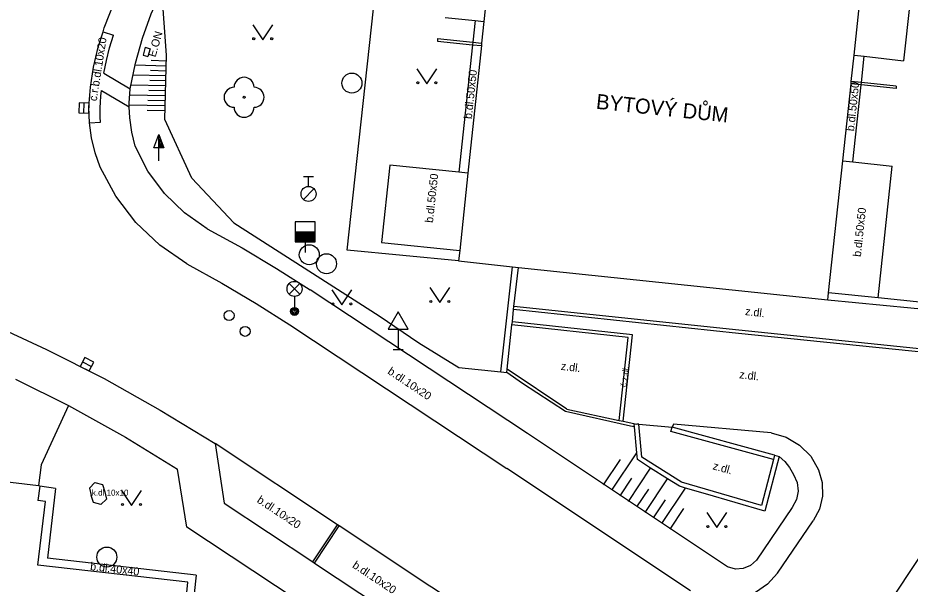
# Model space of a CAD drawing. Extents: x -598233 to -596890, y -1157848 to -1156431.
# Drawn here: x -597792.59 to -597747.98, y -1156836.98 to -1156808.68 of the extents above; entities that cross this region are included whole.
import ezdxf

# ---------------------------------------------------------------- set-up
doc = ezdxf.new("R2010")
doc.units = 0
for name, color, linetype in [('Level 10', 7, 'Continuous'), ('Level 11', 7, 'Continuous'), ('Level 14', 7, 'Continuous'), ('Level 15', 7, 'Continuous'), ('Level 22', 7, 'Continuous'), ('Level 24', 7, 'Continuous'), ('Level 25', 7, 'Continuous'), ('Level 27', 7, 'Continuous'), ('Level 28', 7, 'Continuous'), ('Level 33', 7, 'Continuous'), ('Level 34', 7, 'Continuous'), ('Level 36', 7, 'Continuous'), ('Level 40', 7, 'Continuous'), ('Level 41', 7, 'Continuous'), ('Level 5', 7, 'Continuous'), ('Level 6', 7, 'Continuous'), ('Level 7', 7, 'Continuous')]:
    doc.layers.add(name, color=color, linetype=linetype)

msp = doc.modelspace()

# ---------------------------------------------------------------- linework, layer by layer
at = {"layer": 'Level 10'}
for points in [[(-597788.27, -1156809.18), (-597786.99, -1156805.91), (-597785.35, -1156802.81), (-597783.37, -1156799.92), (-597781.08, -1156797.26)], [(-597789.04, -1156813.15), (-597788.96, -1156812.14), (-597788.8, -1156811.14), (-597788.57, -1156810.15), (-597788.33, -1156809.37), (-597788.27, -1156809.18)], [(-597788.47, -1156816.14), (-597788.73, -1156815.42), (-597788.91, -1156814.67), (-597789.01, -1156813.92), (-597789.04, -1156813.15)], [(-597784.15, -1156820.97), (-597785.5, -1156820.04), (-597786.7, -1156818.9), (-597787.69, -1156817.59), (-597788.47, -1156816.14)], [(-597784.15, -1156820.97), (-597782.4, -1156821.94), (-597780.68, -1156822.96), (-597778.99, -1156824.03)], [(-597794.07, -1156823.9), (-597791.15, -1156825.25), (-597788.28, -1156826.71), (-597785.48, -1156828.28), (-597782.73, -1156829.96)], [(-597778.99, -1156824.03), (-597768.15, -1156831.21)], [(-597765.15, -1156828.23), (-597768.13, -1156826.24)], [(-597765.15, -1156828.23), (-597762.53, -1156828.8), (-597762.33, -1156828.84), (-597761.65, -1156828.99)], [(-597761.55, -1156828.98), (-597759.88, -1156829.13)], [(-597759.81, -1156828.99), (-597759.88, -1156829.13)], [(-597754.94, -1156829.42), (-597759.81, -1156828.99)], [(-597754.94, -1156829.42), (-597754.18, -1156829.63), (-597753.51, -1156830.03), (-597752.95, -1156830.59), (-597752.56, -1156831.27)], [(-597782.73, -1156829.96), (-597782.27, -1156832.94)], [(-597758.97, -1156837.32), (-597768.15, -1156831.21)], [(-597752.56, -1156831.27), (-597752.38, -1156831.91), (-597752.36, -1156832.58), (-597752.52, -1156833.23), (-597752.83, -1156833.82)], [(-597750.09, -1156839.52), (-597745.29, -1156832.29)], [(-597782.27, -1156832.94), (-597777.85, -1156835.87), (-597777.76, -1156835.93), (-597773.23, -1156838.94), (-597773.14, -1156839), (-597768.66, -1156841.95)], [(-597754.62, -1156836.43), (-597752.83, -1156833.82)], [(-597754.62, -1156836.43), (-597755.12, -1156836.98), (-597755.72, -1156837.41), (-597756.4, -1156837.71), (-597757.13, -1156837.86)]]:
    msp.add_lwpolyline(points, dxfattribs=at)
at = {"layer": 'Level 11'}
for points in [[(-597747.64, -1156804.62), (-597748.31, -1156810.82)], [(-597786.97, -1156812.22), (-597786.71, -1156810.95), (-597786.36, -1156809.7), (-597785.92, -1156808.48), (-597785.39, -1156807.29)], [(-597771.23, -1156808.66), (-597769.73, -1156808.81), (-597769.29, -1156808.86)], [(-597769.73, -1156808.81), (-597769.85, -1156809.89)], [(-597788.33, -1156809.37), (-597787.8, -1156809.55)], [(-597788.29, -1156811.45), (-597788.16, -1156810.81), (-597788, -1156810.17), (-597787.8, -1156809.55)], [(-597771.61, -1156809.71), (-597771.62, -1156809.85), (-597769.86, -1156810.02)], [(-597769.86, -1156810.02), (-597770.54, -1156816.39)], [(-597769.85, -1156809.89), (-597769.86, -1156810.02)], [(-597769.86, -1156810.02), (-597769.42, -1156810.06)], [(-597750.79, -1156810.55), (-597750.28, -1156810.6), (-597748.31, -1156810.82)], [(-597750.42, -1156811.91), (-597750.28, -1156810.6)], [(-597788.29, -1156811.45), (-597786.97, -1156812.22)], [(-597750.43, -1156812.02), (-597750.42, -1156811.91)], [(-597788.48, -1156813.17), (-597788.46, -1156812.89), (-597788.44, -1156812.6), (-597788.41, -1156812.31)], [(-597788.41, -1156812.31), (-597787.02, -1156813.13)], [(-597786.72, -1156815.1), (-597786.89, -1156814.39), (-597786.99, -1156813.67), (-597787.02, -1156813.13), (-597787.02, -1156812.95), (-597786.97, -1156812.22)], [(-597750.43, -1156812.02), (-597750.94, -1156811.97)], [(-597750.85, -1156815.88), (-597750.43, -1156812.02)], [(-597748.68, -1156812.1), (-597748.68, -1156812.21), (-597750.43, -1156812.02)], [(-597788.45, -1156813.89), (-597788.47, -1156813.65), (-597788.48, -1156813.4), (-597788.48, -1156813.17)], [(-597789.01, -1156813.92), (-597788.45, -1156813.89)], [(-597783.12, -1156819.22), (-597784.26, -1156818.43), (-597785.26, -1156817.46), (-597786.09, -1156816.34), (-597786.72, -1156815.1)], [(-597751.35, -1156815.83), (-597750.85, -1156815.88), (-597748.88, -1156816.1)], [(-597774, -1156816.04), (-597774.41, -1156819.91)], [(-597770.09, -1156816.44), (-597770.54, -1156816.39), (-597774, -1156816.04)], [(-597749.59, -1156822.68), (-597748.88, -1156816.1)], [(-597781.79, -1156818.92), (-597774.53, -1156823.58)], [(-597783.12, -1156819.22), (-597781.38, -1156820.18), (-597779.66, -1156821.2), (-597777.98, -1156822.27)], [(-597774.41, -1156819.91), (-597770.5, -1156820.3)], [(-597768.15, -1156826.41), (-597768.13, -1156826.24), (-597767.89, -1156824.03), (-597767.87, -1156823.88), (-597767.81, -1156823.26), (-597767.79, -1156823.1), (-597767.57, -1156821.15)], [(-597767.11, -1156829.45), (-597777.98, -1156822.27)], [(-597740.81, -1156823.59), (-597749.59, -1156822.68), (-597752.06, -1156822.43)], [(-597774.53, -1156823.58), (-597772.55, -1156824.93)], [(-597761.87, -1156824.53), (-597767.87, -1156823.88)], [(-597762.08, -1156824.66), (-597767.89, -1156824.03)], [(-597762.53, -1156828.8), (-597762.08, -1156824.66)], [(-597762.33, -1156828.84), (-597761.87, -1156824.53)], [(-597772.55, -1156824.93), (-597770.55, -1156826.16)], [(-597770.55, -1156826.16), (-597768.45, -1156826.38)], [(-597767.36, -1156826.95), (-597768.15, -1156826.41)], [(-597792.7, -1156826.74), (-597790.05, -1156828.06)], [(-597765.22, -1156828.36), (-597767.36, -1156826.95)], [(-597790.05, -1156828.06), (-597791.43, -1156831.02)], [(-597790.05, -1156828.06), (-597787.21, -1156829.64), (-597784.61, -1156831.23)], [(-597761.77, -1156829.12), (-597761.96, -1156829.08), (-597765.22, -1156828.36)], [(-597761.4, -1156830.63), (-597761.55, -1156828.98)], [(-597757.11, -1156836.12), (-597767.11, -1156829.45)], [(-597768.15, -1156839.63), (-597771.91, -1156837.13), (-597771.99, -1156837.08), (-597776.53, -1156834.07), (-597776.61, -1156834.02), (-597782.73, -1156829.96)], [(-597759.42, -1156831.88), (-597761.4, -1156830.63)], [(-597754.76, -1156830.54), (-597754.82, -1156830.76), (-597755.41, -1156833.05)], [(-597754.54, -1156830.6), (-597754.25, -1156830.86), (-597754.01, -1156831.16), (-597753.82, -1156831.5)], [(-597791.43, -1156831.02), (-597791.56, -1156832.06)], [(-597784.14, -1156834.14), (-597784.61, -1156831.23)], [(-597753.82, -1156831.5), (-597753.64, -1156831.9), (-597753.59, -1156832.33), (-597753.67, -1156832.76), (-597753.88, -1156833.15)], [(-597789.01, -1156832.18), (-597788.74, -1156831.9), (-597788.36, -1156832), (-597788.24, -1156832.37)], [(-597755.41, -1156833.05), (-597759.42, -1156831.88)], [(-597790.71, -1156832.2), (-597791.49, -1156832.09)], [(-597790.71, -1156832.2), (-597791.11, -1156835.69)], [(-597789.01, -1156832.18), (-597788.93, -1156832.55)], [(-597788.24, -1156832.37), (-597788.16, -1156832.74), (-597788.44, -1156833), (-597788.81, -1156832.91), (-597788.93, -1156832.55)], [(-597753.88, -1156833.15), (-597755.66, -1156835.78)], [(-597769.77, -1156843.65), (-597784.14, -1156834.14)], [(-597777.85, -1156835.87), (-597776.61, -1156834.02)], [(-597777.76, -1156835.93), (-597776.53, -1156834.07)], [(-597783.68, -1156836.54), (-597791.11, -1156835.69)], [(-597755.66, -1156835.78), (-597755.96, -1156836.05), (-597756.33, -1156836.2), (-597756.72, -1156836.23), (-597757.11, -1156836.12)], [(-597783.68, -1156836.54), (-597783.77, -1156837.45)]]:
    msp.add_lwpolyline(points, dxfattribs=at)
at = {"layer": 'Level 14'}
for points in [[(-597785.16, -1156810.55), (-597785.39, -1156807.29)], [(-597785.25, -1156813.76), (-597785.16, -1156810.55)], [(-597783.89, -1156816.69), (-597785.25, -1156813.76)], [(-597781.79, -1156818.92), (-597783.89, -1156816.69)]]:
    msp.add_lwpolyline(points, dxfattribs=at)
at = {"layer": 'Level 15'}
for points in [[(-597786.73, -1156811.03), (-597785.17, -1156811.07)], [(-597785.92, -1156810.8), (-597785.17, -1156810.82)], [(-597785.96, -1156811.3), (-597785.18, -1156811.32)], [(-597786.84, -1156811.53), (-597785.19, -1156811.56)], [(-597786, -1156811.8), (-597785.2, -1156811.81)], [(-597786.94, -1156812.03), (-597785.2, -1156812.06)], [(-597786.04, -1156812.3), (-597785.21, -1156812.31)], [(-597787, -1156812.53), (-597785.22, -1156812.56)], [(-597786.09, -1156812.8), (-597785.22, -1156812.81)], [(-597787.02, -1156813.02), (-597785.23, -1156813.06)], [(-597786.13, -1156813.29), (-597785.24, -1156813.31)], [(-597762.89, -1156832.29), (-597761.65, -1156830.42)], [(-597763.31, -1156832.02), (-597762.47, -1156830.76)], [(-597762.06, -1156832.85), (-597760.96, -1156831.18)], [(-597762.48, -1156832.57), (-597761.9, -1156831.69)], [(-597761.23, -1156833.4), (-597760.11, -1156831.72)], [(-597761.64, -1156833.12), (-597761.05, -1156832.23)], [(-597760.39, -1156833.95), (-597759.22, -1156832.18)], [(-597760.81, -1156833.67), (-597760.21, -1156832.77)], [(-597759.98, -1156834.23), (-597759.3, -1156833.2)]]:
    msp.add_lwpolyline(points, dxfattribs=at)
at = {"layer": 'Level 22'}
msp.add_circle((-597781.28, -1156812.65), 0.05, dxfattribs=at)
for centre, start, end in [((-597781.28, -1156812.15), 0, 180), ((-597781.78, -1156812.65), 90, 270), ((-597780.78, -1156812.65), 270, 90), ((-597781.28, -1156813.15), 180, 0)]:
    msp.add_arc(centre, 0.5, start, end, dxfattribs=at)
at = {"layer": 'Level 24'}
for points in [[(-597786.22, -1156810.15), (-597786.33, -1156810.54)], [(-597786.22, -1156810.15), (-597785.98, -1156810.22)], [(-597786.33, -1156810.54), (-597786.09, -1156810.61)], [(-597785.98, -1156810.22), (-597786.09, -1156810.61)], [(-597756.56, -1156824.45), (-597767.81, -1156823.26)], [(-597756.54, -1156824.29), (-597767.79, -1156823.1)], [(-597745.26, -1156825.45), (-597756.54, -1156824.29)], [(-597745.28, -1156825.61), (-597756.56, -1156824.45)]]:
    msp.add_lwpolyline(points, dxfattribs=at)
at = {"layer": 'Level 25'}
for p, q in [((-597785.792, -1156815.178), (-597785.54, -1156814.504)), ((-597785.54, -1156815.178), (-597785.792, -1156815.178)), ((-597785.54, -1156815.83), (-597785.54, -1156815.18))]:
    msp.add_line(p, q, dxfattribs=at)
for points in [[(-597785.29, -1156815.18), (-597785.54, -1156815.18), (-597785.54, -1156814.504), (-597785.54, -1156814.504)], [(-597785.347, -1156815.14), (-597785.5, -1156815.14), (-597785.5, -1156814.727)], [(-597785.405, -1156815.1), (-597785.46, -1156815.1), (-597785.46, -1156814.951)]]:
    msp.add_lwpolyline(points, close=True, dxfattribs=at)
at = {"layer": 'Level 27'}
for p, q in [((-597789.2973, -1156813.4399), (-597789.2827, -1156812.9401)), ((-597789.3521, -1156825.8753), (-597788.9079, -1156826.1047))]:
    msp.add_line(p, q, dxfattribs=at)
for points in [[(-597789.0474, -1156813.4472), (-597789.0328, -1156812.9474), (-597789.5326, -1156812.9328), (-597789.5472, -1156813.4326)], [(-597789.4668, -1156826.0975), (-597789.0225, -1156826.3268), (-597788.7932, -1156825.8825), (-597789.2375, -1156825.6532)]]:
    msp.add_lwpolyline(points, close=True, dxfattribs=at)
for centre in [(-597775.89, -1156811.94), (-597778.02, -1156820.52), (-597777.16, -1156820.97), (-597788.14, -1156835.63)]:
    msp.add_circle(centre, 0.5, dxfattribs=at)
at = {"layer": 'Level 28'}
for p, q in [((-597778.31, -1156816.605), (-597777.81, -1156816.605)), ((-597778.06, -1156817.105), (-597778.06, -1156816.605)), ((-597778.318, -1156817.752), (-597777.788, -1156817.222)), ((-597778.72, -1156819.37), (-597777.72, -1156819.37)), ((-597778.72, -1156819.42), (-597777.72, -1156819.42)), ((-597778.72, -1156819.47), (-597777.72, -1156819.47)), ((-597778.72, -1156819.52), (-597777.72, -1156819.52)), ((-597778.72, -1156819.57), (-597777.72, -1156819.57)), ((-597778.72, -1156819.62), (-597777.72, -1156819.62)), ((-597778.72, -1156819.67), (-597777.72, -1156819.67)), ((-597778.72, -1156819.72), (-597777.72, -1156819.72)), ((-597778.72, -1156819.77), (-597777.72, -1156819.77)), ((-597778.72, -1156819.82), (-597777.72, -1156819.82)), ((-597778.22, -1156819.87), (-597778.22, -1156820.4))]:
    msp.add_line(p, q, dxfattribs=at)
msp.add_lwpolyline([(-597778.72, -1156819.87), (-597777.72, -1156819.87), (-597777.72, -1156818.87), (-597778.72, -1156818.87)], close=True, dxfattribs=at)
for centre, radius in [((-597778.06, -1156817.48), 0.375), ((-597782.03, -1156823.56), 0.25), ((-597781.23, -1156824.35), 0.25)]:
    msp.add_circle(centre, radius, dxfattribs=at)
at = {"layer": 'Level 33'}
for p, q in [((-597779.025, -1156822.49), (-597778.495, -1156821.96)), ((-597779.025, -1156821.96), (-597778.495, -1156822.49)), ((-597778.76, -1156822.6), (-597778.76, -1156823.35))]:
    msp.add_line(p, q, dxfattribs=at)
for centre, radius in [((-597778.76, -1156822.225), 0.375), ((-597778.76, -1156823.35), 0.2), ((-597778.76, -1156823.35), 0.1445), ((-597778.76, -1156823.35), 0.0876)]:
    msp.add_circle(centre, radius, dxfattribs=at)
at = {"layer": 'Level 34'}
for p, q in [((-597773.58, -1156824.242), (-597773.58, -1156825.26)), ((-597773.83, -1156825.26), (-597773.33, -1156825.26))]:
    msp.add_line(p, q, dxfattribs=at)
msp.add_lwpolyline([(-597774.08, -1156824.242), (-597773.08, -1156824.242), (-597773.58, -1156823.376)], close=True, dxfattribs=at)
at = {"layer": 'Level 36'}
for points in [[(-597780.85, -1156809.02), (-597780.35, -1156809.77), (-597779.85, -1156809.02)], [(-597772.64, -1156811.22), (-597772.14, -1156811.97), (-597771.64, -1156811.22)], [(-597772, -1156822.16), (-597771.5, -1156822.91), (-597771, -1156822.16)], [(-597776.89, -1156822.28), (-597776.39, -1156823.03), (-597775.89, -1156822.28)], [(-597787.41, -1156832.3), (-597786.91, -1156833.05), (-597786.41, -1156832.3)], [(-597758.15, -1156833.41), (-597757.65, -1156834.16), (-597757.15, -1156833.41)]]:
    msp.add_lwpolyline(points, dxfattribs=at)
for centre in [(-597780.8002, -1156809.7198), (-597779.9008, -1156809.7198), (-597772.5902, -1156811.9198), (-597771.6908, -1156811.9198), (-597776.8402, -1156822.9798), (-597775.9408, -1156822.9798), (-597771.9502, -1156822.8598), (-597771.0508, -1156822.8598), (-597787.3602, -1156832.9998), (-597786.4608, -1156832.9998), (-597758.1002, -1156834.1098), (-597757.2008, -1156834.1098)]:
    msp.add_circle(centre, 0.05, dxfattribs=at)
at = {"layer": 'Level 5'}
for points in [[(-597768.6, -1156802.39), (-597768.71, -1156803.41), (-597769.29, -1156808.86), (-597769.41, -1156809.94), (-597769.42, -1156810.06), (-597770.09, -1156816.44), (-597770.5, -1156820.3), (-597770.56, -1156820.83)], [(-597752.1, -1156822.78), (-597752.08, -1156822.6), (-597752.06, -1156822.43), (-597751.35, -1156815.83), (-597750.94, -1156811.97), (-597750.93, -1156811.86), (-597750.79, -1156810.55), (-597750.13, -1156804.37), (-597750.12, -1156804.27)], [(-597770.56, -1156820.83), (-597767.87, -1156821.12), (-597767.57, -1156821.15), (-597752.1, -1156822.78)], [(-597793.95, -1156831.77), (-597791.56, -1156832.06), (-597791.49, -1156832.07)], [(-597791.49, -1156832.07), (-597791.49, -1156832.09), (-597791.59, -1156832.8)], [(-597791.21, -1156832.85), (-597791.59, -1156832.8)], [(-597791.59, -1156836.03), (-597791.21, -1156832.85)], [(-597784.09, -1156836.89), (-597791.59, -1156836.03)], [(-597784.98, -1156844.35), (-597784.21, -1156837.87), (-597784.17, -1156837.58), (-597784.15, -1156837.4), (-597784.09, -1156836.89)]]:
    msp.add_lwpolyline(points, dxfattribs=at)
at = {"layer": 'Level 6'}
for points in [[(-597752.1, -1156822.78), (-597746.56, -1156823.3)], [(-597793.95, -1156831.77), (-597791.56, -1156832.06), (-597791.49, -1156832.07)], [(-597791.49, -1156832.07), (-597791.49, -1156832.09), (-597791.59, -1156832.8)]]:
    msp.add_lwpolyline(points, dxfattribs=at)
at = {"layer": 'Level 7'}
for points in [[(-597770.56, -1156820.83), (-597776.12, -1156820.29), (-597774.11, -1156801.8), (-597769.03, -1156802.34)], [(-597771.61, -1156809.71), (-597769.85, -1156809.89)], [(-597769.85, -1156809.89), (-597769.41, -1156809.94)], [(-597750.42, -1156811.91), (-597750.93, -1156811.86)], [(-597748.68, -1156812.1), (-597750.42, -1156811.91)], [(-597768.45, -1156826.38), (-597767.87, -1156821.12)], [(-597768.45, -1156826.38), (-597768.15, -1156826.41)], [(-597761.55, -1156828.98), (-597761.65, -1156828.99), (-597761.78, -1156829)], [(-597761.62, -1156830.76), (-597761.65, -1156830.42), (-597761.77, -1156829.12), (-597761.78, -1156829)], [(-597759.94, -1156829.35), (-597759.88, -1156829.13)], [(-597754.76, -1156830.54), (-597759.88, -1156829.13)], [(-597754.82, -1156830.76), (-597759.94, -1156829.35)], [(-597754.54, -1156830.6), (-597755.25, -1156833.34)], [(-597754.76, -1156830.54), (-597754.54, -1156830.6)], [(-597759.52, -1156832.09), (-597760.11, -1156831.72), (-597760.96, -1156831.18), (-597761.62, -1156830.76)], [(-597755.25, -1156833.34), (-597758.21, -1156832.47), (-597759.22, -1156832.18), (-597759.52, -1156832.09)]]:
    msp.add_lwpolyline(points, dxfattribs=at)

# ---------------------------------------------------------------- texts
at = {"layer": 'Level 40'}
for s, height, rotation, p in [('č.r.b.dl.10x20', 0.4, 81, (-597788.65, -1156812.86)), ('b.dl.50x50', 0.4, 83.83229, (-597769.9, -1156813.75)), ('b.dl.50x50', 0.4, 83.83229, (-597750.79, -1156814.36)), ('b.dl.50x50', 0.4, 83.83229, (-597771.84, -1156818.94)), ('b.dl.50x50', 0.4, 83.83229, (-597750.45, -1156820.64)), ('z.dl.', 0.4, 353.18945, (-597756.25, -1156823.53)), ('b.dl.10x20', 0.4, 326.42477, (-597774.14, -1156826.44)), ('z.dl.', 0.4, 353.18945, (-597765.46, -1156826.27)), ('č.z.dl.', 0.3, 83.18945, (-597762.17, -1156827.14)), ('z.dl.', 0.4, 353.18945, (-597756.54, -1156826.69)), ('z.dl.', 0.4, 344.60294, (-597757.88, -1156831.24)), ('b.dl.10x20', 0.4, 326.42477, (-597780.67, -1156832.87)), ('b.dl.40x40', 0.4, 353.45919, (-597788.99, -1156836.28)), ('b.dl.10x20', 0.4, 326.42477, (-597775.9, -1156836.13))]:
    msp.add_text(s, height=height, rotation=rotation, dxfattribs=at).set_placement(p)
msp.add_text('k.dl.10x10', height=0.3, dxfattribs=at).set_placement((-597788.89, -1156832.56))
at = {"layer": 'Level 41'}
for s, height, rotation, p in [('E.ON', 0.4, 74, (-597785.71, -1156810.67)), ('BYTOVÝ DŮM', 0.75, 354, (-597763.71, -1156813.22))]:
    msp.add_text(s, height=height, rotation=rotation, dxfattribs=at).set_placement(p)

doc.saveas('drawing.dxf')
